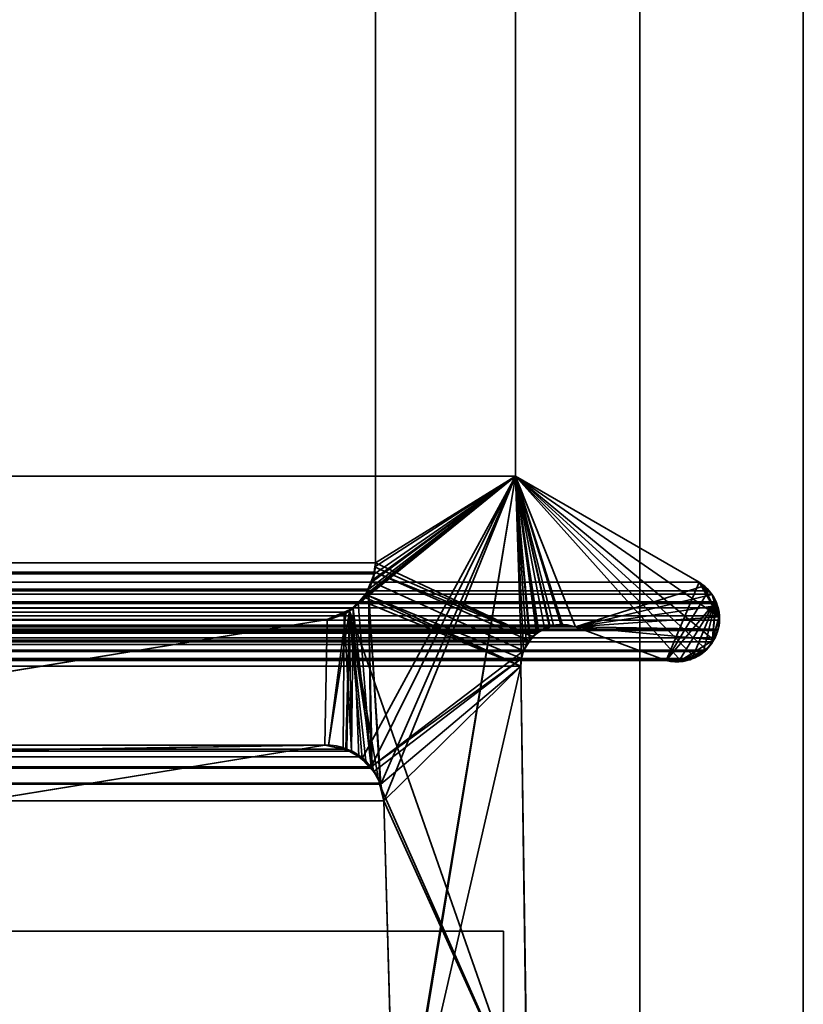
# Model space of a CAD drawing. Header units: millimetres. Extents: x -488 to 6688, y -115 to 115.
# Tile 392 of 656: x 308.45 to 314.2, y 2.48 to 9.71. Entities that reach past the tile are written whole.
import ezdxf

# ---------------------------------------------------------------- set-up
doc = ezdxf.new("R2010")
doc.units = ezdxf.units.MM
doc.layers.add('151', color=7, linetype='Continuous', true_color=0xffffff)

# ---------------------------------------------------------------- blocks, each defined once
blk = doc.blocks.new('UG_SURFACE_001')
at = {"layer": '151', "color": 252, "linetype": 'Continuous', "lineweight": 35}
for points in [[(487.5, -15, 2194.2501), (487.5, 115, 2194.2501), (-487.5, 115, 2194.2501), (-487.5, -15, 2194.2501)], [(-337.5, -15, 2044.25), (-337.5, 115, 2044.25), (337.5, 115, 2044.25), (337.5, -15, 2044.25)]]:
    blk.add_3dface(points, dxfattribs=at)
blk = doc.blocks.new('UG_SURFACE_047')
at = {"layer": '151', "color": 7, "linetype": 'Continuous', "lineweight": 35}
for points in [[(-311.0615, 5.7187, 2018.3115), (-311.0615, 10.8663, 2018.3115), (311.0615, 10.8663, 2018.3115), (311.0615, 5.7187, 2018.3115)], [(311.0615, 5.7187, 2018.3115), (311.0615, 10.8663, 2018.3115), (312.0888, 10.6334, 2019.3388), (312.0888, 6.3541, 2019.3388)], [(312.0888, 6.3541, 2019.3388), (312.0888, 10.6334, 2019.3388), (-312.0888, 10.6334, 2019.3388), (-312.0888, 6.3541, 2019.3388)], [(313.4353, 5.5775, 2020.6852), (312.0888, 6.3541, 2019.3388), (-312.0888, 6.3541, 2019.3388), (-313.4353, 5.5775, 2020.6852)], [(312.0888, 6.3541, 2019.3388), (311.1005, 4.0942, 2018.3506), (311.0099, 5.5167, 2018.26), (311.013, 5.5252, 2018.2631)], [(311.013, 5.5252, 2018.2631), (311.0538, 5.638, 2018.3039), (312.0888, 6.3541, 2019.3388)], [(312.0888, 6.3541, 2019.3388), (311.0538, 5.638, 2018.3039), (311.055, 5.6507, 2018.3051), (311.0615, 5.7187, 2018.3115)], [(311.1224, 3.9715, 2018.3723), (311.1005, 4.0942, 2018.3506), (312.0888, 6.3541, 2019.3388)], [(311.2049, 1.0412, 2018.4548), (311.1224, 3.9715, 2018.3723), (312.0888, 6.3541, 2019.3388)], [(311.1883, 0.8784, 2018.4383), (312.0888, 6.3541, 2019.3388), (312.1321, 5.0177, 2019.3822), (312.1284, 4.9608, 2019.3784)], [(312.0888, 6.3541, 2019.3388), (311.1883, 0.8784, 2018.4383), (311.2011, 0.9593, 2018.451)], [(312.0888, 6.3541, 2019.3388), (311.2011, 0.9593, 2018.451), (311.2049, 1.0412, 2018.4548)], [(312.0888, 6.3541, 2019.3388), (312.1682, 5.1188, 2019.4182), (312.1465, 5.0731, 2019.3965)], [(312.1465, 5.0731, 2019.3965), (312.1321, 5.0177, 2019.3822), (312.0888, 6.3541, 2019.3388)], [(313.1932, 5.0016, 2020.4432), (312.5291, 5.2483, 2019.7792), (312.0888, 6.3541, 2019.3388), (313.4353, 5.5775, 2020.6852)], [(312.0888, 6.3541, 2019.3388), (312.2416, 5.2033, 2019.4917), (312.1962, 5.151, 2019.4461)], [(312.0888, 6.3541, 2019.3388), (312.3434, 5.2499, 2019.5932), (312.2604, 5.2119, 2019.5103)], [(312.1962, 5.151, 2019.4461), (312.1682, 5.1188, 2019.4182), (312.0888, 6.3541, 2019.3388)], [(312.0888, 6.3541, 2019.3388), (312.3686, 5.2615, 2019.6187), (312.3434, 5.2499, 2019.5932)], [(312.0888, 6.3541, 2019.3388), (312.5291, 5.2483, 2019.7792), (312.4342, 5.2561, 2019.6843)], [(312.2604, 5.2119, 2019.5103), (312.2416, 5.2033, 2019.4917), (312.0888, 6.3541, 2019.3388)], [(312.4342, 5.2561, 2019.6843), (312.3686, 5.2615, 2019.6187), (312.0888, 6.3541, 2019.3388)], [(-311.0516, 5.6518, 2018.3015), (-311.0615, 5.7187, 2018.3115), (311.0615, 5.7187, 2018.3115)], [(311.0615, 5.7187, 2018.3115), (311.055, 5.6507, 2018.3051), (-311.0516, 5.6518, 2018.3015)], [(-311.0516, 5.6518, 2018.3015), (311.055, 5.6507, 2018.3051), (311.0538, 5.638, 2018.3039)], [(-311.0433, 5.596, 2018.2934), (-311.0516, 5.6518, 2018.3015), (311.0538, 5.638, 2018.3039)], [(-311.0109, 5.5274, 2018.261), (-311.0433, 5.596, 2018.2934), (311.0538, 5.638, 2018.3039)], [(311.0538, 5.638, 2018.3039), (311.013, 5.5252, 2018.2631), (-311.0109, 5.5274, 2018.261)], [(313.4353, 5.5775, 2020.6852), (-313.4353, 5.5775, 2020.6852), (-313.5041, 5.5125, 2020.7541), (313.5041, 5.5125, 2020.7541)], [(313.4353, 5.5775, 2020.6852), (313.5041, 5.5125, 2020.7541), (313.1932, 5.0016, 2020.4432)], [(313.5294, 5.4886, 2020.7794), (313.5041, 5.5125, 2020.7541), (-313.5041, 5.5125, 2020.7541), (-313.5294, 5.4886, 2020.7794)], [(-310.991, 5.4854, 2018.2409), (-311.0109, 5.5274, 2018.261), (311.013, 5.5252, 2018.2631)], [(-310.991, 5.4854, 2018.2409), (311.013, 5.5252, 2018.2631), (311.0099, 5.5167, 2018.26)], [(-310.9331, 5.4281, 2018.1832), (-310.991, 5.4854, 2018.2409), (311.0099, 5.5167, 2018.26)], [(311.0099, 5.5167, 2018.26), (310.9333, 5.4266, 2018.1832), (-310.9331, 5.4281, 2018.1832)], [(310.9333, 5.4266, 2018.1832), (311.0099, 5.5167, 2018.26), (311.0305, 4.2222, 2018.2805)], [(311.0099, 5.5167, 2018.26), (311.1005, 4.0942, 2018.3506), (311.0964, 4.1017, 2018.3465)], [(311.0964, 4.1017, 2018.3465), (311.0361, 4.2121, 2018.286), (311.0099, 5.5167, 2018.26)], [(311.0361, 4.2121, 2018.286), (311.0305, 4.2222, 2018.2805), (311.0099, 5.5167, 2018.26)], [(313.5041, 5.5125, 2020.7541), (313.5294, 5.4886, 2020.7794), (313.5551, 5.4328, 2020.8051), (313.1932, 5.0016, 2020.4432)], [(313.5757, 5.388, 2020.8256), (313.5602, 5.4216, 2020.8101), (-313.5602, 5.4216, 2020.8101), (-313.5757, 5.388, 2020.8256)], [(313.5551, 5.4328, 2020.8051), (-313.5551, 5.4328, 2020.8051), (-313.5602, 5.4216, 2020.8101), (313.5602, 5.4216, 2020.8101)], [(-313.5294, 5.4886, 2020.7794), (-313.5551, 5.4328, 2020.8051), (313.5551, 5.4328, 2020.8051)], [(-313.5294, 5.4886, 2020.7794), (313.5551, 5.4328, 2020.8051), (313.5294, 5.4886, 2020.7794)], [(-310.8693, 5.365, 2018.1193), (-310.9331, 5.4281, 2018.1832), (310.9333, 5.4266, 2018.1832)], [(-310.8693, 5.365, 2018.1193), (310.9333, 5.4266, 2018.1832), (310.8988, 5.386, 2018.1489)], [(311.0305, 4.2222, 2018.2805), (310.8988, 5.386, 2018.1489), (310.9333, 5.4266, 2018.1832)], [(313.2929, 5.0053, 2020.5429), (313.1932, 5.0016, 2020.4432), (313.5551, 5.4328, 2020.8051)], [(313.3841, 5.0169, 2020.6342), (313.3696, 5.0082, 2020.6196), (313.2929, 5.0053, 2020.5429), (313.5551, 5.4328, 2020.8051)], [(313.5551, 5.4328, 2020.8051), (313.4675, 5.0671, 2020.7176), (313.3841, 5.0169, 2020.6342)], [(313.5551, 5.4328, 2020.8051), (313.5324, 5.1402, 2020.7825), (313.4876, 5.0792, 2020.7376), (313.4675, 5.0671, 2020.7176)], [(313.5324, 5.1402, 2020.7825), (313.5551, 5.4328, 2020.8051), (313.5602, 5.4216, 2020.8101)], [(313.5602, 5.4216, 2020.8101), (313.5757, 5.388, 2020.8256), (313.5822, 5.3309, 2020.8323), (313.5324, 5.1402, 2020.7825)], [(-313.5757, 5.388, 2020.8256), (-313.5822, 5.3309, 2020.8323), (313.5822, 5.3309, 2020.8323)], [(-313.5757, 5.388, 2020.8256), (313.5822, 5.3309, 2020.8323), (313.5757, 5.388, 2020.8256)], [(-310.8335, 5.3511, 2018.0836), (-310.8693, 5.365, 2018.1193), (310.8988, 5.386, 2018.1489)], [(310.8988, 5.386, 2018.1489), (310.8321, 5.3568, 2018.0821), (-310.8335, 5.3511, 2018.0836)], [(-310.7079, 5.3024, 2017.9579), (-310.8335, 5.3511, 2018.0836), (310.8321, 5.3568, 2018.0821)], [(310.8321, 5.3568, 2018.0821), (310.7079, 5.3024, 2017.9579), (-310.7079, 5.3024, 2017.9579)], [(310.8243, 4.3515, 2018.0743), (310.6892, 4.381, 2017.9391), (310.7079, 5.3024, 2017.9579), (310.8321, 5.3568, 2018.0821)], [(310.8321, 5.3568, 2018.0821), (310.8867, 4.3379, 2018.1367), (310.8243, 4.3515, 2018.0743)], [(310.8321, 5.3568, 2018.0821), (310.8988, 5.386, 2018.1489), (310.8867, 4.3379, 2018.1367)], [(310.9405, 4.2946, 2018.1906), (310.8867, 4.3379, 2018.1367), (310.8988, 5.386, 2018.1489)], [(310.8988, 5.386, 2018.1489), (311.0305, 4.2222, 2018.2805), (310.9405, 4.2946, 2018.1906)], [(313.5822, 5.3309, 2020.8323), (-313.5822, 5.3309, 2020.8323), (-313.5858, 5.2992, 2020.8359)], [(313.5858, 5.2992, 2020.8359), (313.5822, 5.3309, 2020.8323), (-313.5858, 5.2992, 2020.8359)], [(-313.5858, 5.2992, 2020.8359), (-313.5765, 5.2316, 2020.8266), (313.5765, 5.2316, 2020.8266), (313.5858, 5.2992, 2020.8359)], [(-304.4892, 4.2872, 2011.7393), (-310.7079, 5.3024, 2017.9579), (310.7079, 5.3024, 2017.9579), (304.4892, 4.2872, 2011.7393)], [(304.4892, 4.2872, 2011.7393), (310.7079, 5.3024, 2017.9579), (310.6892, 4.381, 2017.9391)], [(313.5728, 5.2213, 2020.8228), (313.5539, 5.1695, 2020.8039), (313.5324, 5.1402, 2020.7825), (313.5822, 5.3309, 2020.8323)], [(313.5822, 5.3309, 2020.8323), (313.5858, 5.2992, 2020.8359), (313.5765, 5.2316, 2020.8266), (313.5728, 5.2213, 2020.8228)], [(313.5765, 5.2316, 2020.8266), (-313.5765, 5.2316, 2020.8266), (-313.5723, 5.2218, 2020.8223)], [(-313.5723, 5.2218, 2020.8223), (313.5728, 5.2213, 2020.8228), (313.5765, 5.2316, 2020.8266)], [(313.5539, 5.1695, 2020.8039), (-313.5723, 5.2218, 2020.8223), (-313.5377, 5.1404, 2020.7877)], [(313.5539, 5.1695, 2020.8039), (313.5728, 5.2213, 2020.8228), (-313.5723, 5.2218, 2020.8223)], [(312.5291, 5.2483, 2019.7792), (313.1932, 5.0016, 2020.4432), (-313.1932, 5.0016, 2020.4432), (-312.5291, 5.2483, 2019.7792)], [(312.5291, 5.2483, 2019.7792), (-312.5291, 5.2483, 2019.7792), (-312.4664, 5.2642, 2019.7165)], [(312.5291, 5.2483, 2019.7792), (-312.4664, 5.2642, 2019.7165), (-312.4352, 5.2596, 2019.6853)], [(312.3686, 5.2615, 2019.6187), (-312.4352, 5.2596, 2019.6853), (-312.3428, 5.2462, 2019.5928)], [(312.3686, 5.2615, 2019.6187), (312.4342, 5.2561, 2019.6843), (-312.4352, 5.2596, 2019.6853)], [(-312.4352, 5.2596, 2019.6853), (312.4342, 5.2561, 2019.6843), (312.5291, 5.2483, 2019.7792)], [(-312.3428, 5.2462, 2019.5928), (312.3434, 5.2499, 2019.5932), (312.3686, 5.2615, 2019.6187)], [(312.3434, 5.2499, 2019.5932), (-312.3428, 5.2462, 2019.5928), (-312.3025, 5.2403, 2019.5525)], [(-312.3025, 5.2403, 2019.5525), (312.2604, 5.2119, 2019.5103), (312.3434, 5.2499, 2019.5932)], [(-312.3025, 5.2403, 2019.5525), (-312.262, 5.2093, 2019.5119), (312.2604, 5.2119, 2019.5103)], [(312.2416, 5.2033, 2019.4917), (312.2604, 5.2119, 2019.5103), (-312.262, 5.2093, 2019.5119)], [(312.2416, 5.2033, 2019.4917), (-312.262, 5.2093, 2019.5119), (-312.1961, 5.1589, 2019.4461)], [(-312.1961, 5.1589, 2019.4461), (312.1962, 5.151, 2019.4461), (312.2416, 5.2033, 2019.4917)], [(313.5539, 5.1695, 2020.8039), (-313.5377, 5.1404, 2020.7877), (-313.5346, 5.1372, 2020.7846)], [(-313.5346, 5.1372, 2020.7846), (313.5324, 5.1402, 2020.7825), (313.5539, 5.1695, 2020.8039)], [(313.4876, 5.0792, 2020.7376), (313.5324, 5.1402, 2020.7825), (-313.5346, 5.1372, 2020.7846)], [(-313.5346, 5.1372, 2020.7846), (-313.4668, 5.0667, 2020.7167), (313.4675, 5.0671, 2020.7176)], [(313.4675, 5.0671, 2020.7176), (313.4876, 5.0792, 2020.7376), (-313.5346, 5.1372, 2020.7846)], [(-312.1961, 5.1589, 2019.4461), (-312.1939, 5.1552, 2019.444), (312.1962, 5.151, 2019.4461)], [(312.1682, 5.1188, 2019.4182), (-312.1939, 5.1552, 2019.444), (-312.1465, 5.0731, 2019.3965)], [(312.1682, 5.1188, 2019.4182), (312.1962, 5.151, 2019.4461), (-312.1939, 5.1552, 2019.444)], [(313.4675, 5.0671, 2020.7176), (-313.4668, 5.0667, 2020.7167), (-313.4479, 5.0471, 2020.6978)], [(313.4675, 5.0671, 2020.7176), (-313.4479, 5.0471, 2020.6978), (-313.385, 5.014, 2020.6349)], [(-313.385, 5.014, 2020.6349), (313.3841, 5.0169, 2020.6342), (313.4675, 5.0671, 2020.7176)], [(-312.1465, 5.0731, 2019.3965), (312.1465, 5.0731, 2019.3965), (312.1682, 5.1188, 2019.4182)], [(312.1321, 5.0177, 2019.3822), (-312.1465, 5.0731, 2019.3965), (-312.1321, 5.0177, 2019.3822)], [(312.1321, 5.0177, 2019.3822), (312.1465, 5.0731, 2019.3965), (-312.1465, 5.0731, 2019.3965)], [(313.3841, 5.0169, 2020.6342), (-313.385, 5.014, 2020.6349), (-313.3833, 5.0132, 2020.6335)], [(313.3696, 5.0082, 2020.6196), (313.3841, 5.0169, 2020.6342), (-313.3833, 5.0132, 2020.6335)], [(-313.3833, 5.0132, 2020.6335), (-313.2925, 5.0044, 2020.5426), (313.2929, 5.0053, 2020.5429)], [(313.2929, 5.0053, 2020.5429), (313.3696, 5.0082, 2020.6196), (-313.3833, 5.0132, 2020.6335)], [(313.2929, 5.0053, 2020.5429), (-313.2925, 5.0044, 2020.5426), (-313.215, 4.9969, 2020.4649)], [(313.1932, 5.0016, 2020.4432), (313.2929, 5.0053, 2020.5429), (-313.215, 4.9969, 2020.4649)], [(-313.215, 4.9969, 2020.4649), (-313.1932, 5.0016, 2020.4432), (313.1932, 5.0016, 2020.4432)], [(-312.1321, 5.0177, 2019.3822), (312.1284, 4.9608, 2019.3784), (312.1321, 5.0177, 2019.3822)], [(-312.1321, 5.0177, 2019.3822), (-312.1284, 4.9608, 2019.3784), (312.1284, 4.9608, 2019.3784)], [(312.175, 1.6459, 2019.4249), (312.1284, 4.9608, 2019.3784), (-312.1284, 4.9608, 2019.3784), (-312.175, 1.6459, 2019.4249)], [(312.1284, 4.9608, 2019.3784), (312.175, 1.6459, 2019.4249), (311.1883, 0.8784, 2018.4383)], [(310.9405, 4.2946, 2018.1906), (-310.9405, 4.2946, 2018.1906), (-310.8867, 4.3379, 2018.1367)], [(-310.8867, 4.3379, 2018.1367), (-310.8243, 4.3515, 2018.0743), (310.8243, 4.3515, 2018.0743), (310.8867, 4.3379, 2018.1367)], [(310.8867, 4.3379, 2018.1367), (310.9405, 4.2946, 2018.1906), (-310.8867, 4.3379, 2018.1367)], [(310.8243, 4.3515, 2018.0743), (-310.8243, 4.3515, 2018.0743), (-310.6892, 4.381, 2017.9391), (310.6892, 4.381, 2017.9391)], [(-310.6892, 4.381, 2017.9391), (-301.5852, 2.8982, 2008.8351), (301.5852, 2.8982, 2008.8351), (310.6892, 4.381, 2017.9391)], [(310.6892, 4.381, 2017.9391), (301.5852, 2.8982, 2008.8351), (304.4552, 4.2832, 2011.7052), (304.4892, 4.2872, 2011.7393)], [(-311.0305, 4.2222, 2018.2805), (-310.9405, 4.2946, 2018.1906), (310.9405, 4.2946, 2018.1906), (311.0305, 4.2222, 2018.2805)], [(311.0964, 4.1017, 2018.3465), (-311.0964, 4.1017, 2018.3465), (-311.0361, 4.2121, 2018.286), (311.0361, 4.2121, 2018.286)], [(311.0305, 4.2222, 2018.2805), (-311.0361, 4.2121, 2018.286), (-311.0305, 4.2222, 2018.2805)], [(311.0305, 4.2222, 2018.2805), (311.0361, 4.2121, 2018.286), (-311.0361, 4.2121, 2018.286)], [(311.1224, 3.9715, 2018.3723), (-311.1224, 3.9715, 2018.3723), (-311.1005, 4.0942, 2018.3506)], [(-311.1005, 4.0942, 2018.3506), (-311.0964, 4.1017, 2018.3465), (311.0964, 4.1017, 2018.3465), (311.1005, 4.0942, 2018.3506)], [(311.1005, 4.0942, 2018.3506), (311.1224, 3.9715, 2018.3723), (-311.1005, 4.0942, 2018.3506)], [(-311.2049, 1.0412, 2018.4548), (-311.1224, 3.9715, 2018.3723), (311.1224, 3.9715, 2018.3723), (311.2049, 1.0412, 2018.4548)]]:
    blk.add_3dface(points, dxfattribs=at)
blk = doc.blocks.new('UG_SURFACE_048')
at = {"layer": '151', "color": 7, "linetype": 'Continuous', "lineweight": 35}
for points in [[(312.0888, 10.6334, -10.75), (312.0888, 6.3541, -10.75), (311.0615, 5.7187, -10.75), (311.0615, 10.8663, -10.75)], [(312.0888, 6.3541, 2019.3388), (312.0888, 10.6334, 2019.3388), (311.0615, 10.8663, 2018.3115), (311.0615, 5.7187, 2018.3115)], [(311.0615, 5.7187, 2018.3115), (311.0615, 10.8663, 2018.3115), (311.0615, 10.8663, -10.75), (311.0615, 5.7187, -10.75)], [(312.0888, 6.3541, -10.75), (312.0888, 10.6334, -10.75), (312.0888, 10.6334, 2019.3388), (312.0888, 6.3541, 2019.3388)], [(312.0888, 6.3541, 2019.3388), (310.8693, 5.365, 2018.1193), (310.8867, 4.3379, 2018.1367), (310.962, 4.2773, 2018.2121)], [(310.9517, 5.4465, 2018.2016), (310.8693, 5.365, 2018.1193), (312.0888, 6.3541, 2019.3388)], [(312.0888, 6.3541, 2019.3388), (310.9754, 5.4699, 2018.2254), (310.9517, 5.4465, 2018.2016)], [(310.962, 4.2773, 2018.2121), (311.0305, 4.2222, 2018.2805), (312.0888, 6.3541, 2019.3388)], [(312.0888, 6.3541, 2019.3388), (310.991, 5.4854, 2018.2409), (310.9754, 5.4699, 2018.2254)], [(311.0359, 5.5803, 2018.286), (310.991, 5.4854, 2018.2409), (312.0888, 6.3541, 2019.3388)], [(312.1465, 5.0731, 2019.3965), (312.1682, 5.1188, 2019.4182), (312.0888, 6.3541, 2019.3388), (311.0305, 4.2222, 2018.2805)], [(312.0888, 6.3541, 2019.3388), (311.0433, 5.596, 2018.2934), (311.0359, 5.5803, 2018.286)], [(311.0571, 5.6889, 2018.3072), (311.0433, 5.596, 2018.2934), (312.0888, 6.3541, 2019.3388)], [(312.0888, 6.3541, 2019.3388), (311.0615, 5.7187, 2018.3115), (311.0571, 5.6889, 2018.3072)], [(312.2524, 5.2053, -10.75), (312.2129, 5.1775, -10.75), (311.0615, 5.7187, -10.75), (312.0888, 6.3541, -10.75)], [(313.4353, 5.5775, -10.75), (312.0888, 6.3541, -10.75), (312.0888, 6.3541, 2019.3388), (313.4353, 5.5775, 2020.6852)], [(313.5798, 5.3226, -10.75), (312.0888, 6.3541, -10.75), (313.4353, 5.5775, -10.75)], [(312.0888, 6.3541, -10.75), (313.4028, 5.0261, -10.75), (313.3236, 4.9966, -10.75), (313.3035, 4.9974, -10.75)], [(312.0888, 6.3541, -10.75), (313.5405, 5.1534, -10.75), (313.5274, 5.1249, -10.75), (313.4846, 5.0854, -10.75)], [(312.0888, 6.3541, -10.75), (312.3017, 5.2399, -10.75), (312.2524, 5.2053, -10.75)], [(312.0888, 6.3541, -10.75), (312.4205, 5.267, -10.75), (312.3373, 5.248, -10.75)], [(313.4846, 5.0854, -10.75), (313.4325, 5.0372, -10.75), (313.4028, 5.0261, -10.75), (312.0888, 6.3541, -10.75)], [(312.3373, 5.248, -10.75), (312.3017, 5.2399, -10.75), (312.0888, 6.3541, -10.75)], [(312.0888, 6.3541, -10.75), (312.5291, 5.2483, -10.75), (312.4345, 5.2646, -10.75)], [(313.5798, 5.3226, -10.75), (313.5765, 5.2316, -10.75), (313.5405, 5.1534, -10.75), (312.0888, 6.3541, -10.75)], [(313.3035, 4.9974, -10.75), (313.1932, 5.0016, -10.75), (312.5291, 5.2483, -10.75), (312.0888, 6.3541, -10.75)], [(312.4345, 5.2646, -10.75), (312.4205, 5.267, -10.75), (312.0888, 6.3541, -10.75)], [(312.0888, 6.3541, 2019.3388), (312.2501, 5.2071, 2019.5), (312.3375, 5.2472, 2019.5875)], [(312.0888, 6.3541, 2019.3388), (312.1682, 5.1188, 2019.4182), (312.1915, 5.1456, 2019.4414)], [(312.0888, 6.3541, 2019.3388), (312.3686, 5.2615, 2019.6187), (312.4344, 5.2561, 2019.6843)], [(312.0888, 6.3541, 2019.3388), (312.2416, 5.2033, 2019.4917), (312.2501, 5.2071, 2019.5)], [(312.4344, 5.2561, 2019.6843), (312.5291, 5.2483, 2019.7792), (312.0888, 6.3541, 2019.3388)], [(312.1915, 5.1456, 2019.4414), (312.2416, 5.2033, 2019.4917), (312.0888, 6.3541, 2019.3388)], [(312.3375, 5.2472, 2019.5875), (312.3686, 5.2615, 2019.6187), (312.0888, 6.3541, 2019.3388)], [(313.4657, 5.5488, 2020.7157), (313.4353, 5.5775, 2020.6852), (312.0888, 6.3541, 2019.3388), (312.5291, 5.2483, 2019.7792)], [(311.0615, 5.7187, -10.75), (311.059, 5.688, -10.75), (311.0571, 5.6889, 2018.3072)], [(311.0571, 5.6889, 2018.3072), (311.0615, 5.7187, 2018.3115), (311.0615, 5.7187, -10.75)], [(311.059, 5.688, -10.75), (311.0615, 5.7187, -10.75), (312.2129, 5.1775, -10.75)], [(312.1935, 5.1471, -10.75), (312.1465, 5.0731, -10.75), (311.0292, 5.5819, -10.75), (311.0559, 5.6496, -10.75)], [(311.0559, 5.6496, -10.75), (311.0292, 5.5819, -10.75), (311.0359, 5.5803, 2018.286)], [(311.059, 5.688, -10.75), (311.0559, 5.6496, -10.75), (311.0359, 5.5803, 2018.286)], [(311.0359, 5.5803, 2018.286), (311.0433, 5.596, 2018.2934), (311.059, 5.688, -10.75)], [(311.0433, 5.596, 2018.2934), (311.0571, 5.6889, 2018.3072), (311.059, 5.688, -10.75)], [(312.2129, 5.1775, -10.75), (311.0559, 5.6496, -10.75), (311.059, 5.688, -10.75)], [(311.0559, 5.6496, -10.75), (312.2129, 5.1775, -10.75), (312.1935, 5.1471, -10.75)], [(311.0292, 5.5819, -10.75), (310.9916, 5.4863, -10.75), (310.991, 5.4854, 2018.2409)], [(310.991, 5.4854, 2018.2409), (311.0359, 5.5803, 2018.286), (311.0292, 5.5819, -10.75)], [(310.9916, 5.4863, -10.75), (311.0292, 5.5819, -10.75), (312.1465, 5.0731, -10.75), (312.1321, 5.0177, -10.75)], [(313.4655, 5.5516, -10.75), (313.4488, 5.5687, -10.75), (313.4353, 5.5775, 2020.6852)], [(313.4353, 5.5775, 2020.6852), (313.4657, 5.5488, 2020.7157), (313.4655, 5.5516, -10.75)], [(313.4488, 5.5687, -10.75), (313.4353, 5.5775, -10.75), (313.4353, 5.5775, 2020.6852)], [(313.4353, 5.5775, -10.75), (313.4488, 5.5687, -10.75), (313.4655, 5.5516, -10.75), (313.5798, 5.3226, -10.75)], [(313.5309, 5.4854, 2020.7808), (313.5294, 5.4886, 2020.7794), (313.4657, 5.5488, 2020.7157), (312.5291, 5.2483, 2019.7792)], [(313.5305, 5.485, -10.75), (313.4655, 5.5516, -10.75), (313.4657, 5.5488, 2020.7157)], [(313.4655, 5.5516, -10.75), (313.5305, 5.485, -10.75), (313.5798, 5.3226, -10.75)], [(313.4657, 5.5488, 2020.7157), (313.5294, 5.4886, 2020.7794), (313.5305, 5.485, -10.75)], [(310.8693, 5.365, 2018.1193), (310.9517, 5.4465, 2018.2016), (310.9498, 5.4447, -10.75)], [(310.9498, 5.4447, -10.75), (310.8703, 5.3656, -10.75), (310.8693, 5.365, 2018.1193)], [(312.1284, 4.9608, -10.75), (312.175, 1.6459, -10.75), (310.8703, 5.3656, -10.75), (310.9498, 5.4447, -10.75)], [(312.1284, 4.9608, -10.75), (310.9498, 5.4447, -10.75), (310.9743, 5.4691, -10.75)], [(310.9743, 5.4691, -10.75), (310.9498, 5.4447, -10.75), (310.9517, 5.4465, 2018.2016)], [(310.9517, 5.4465, 2018.2016), (310.9754, 5.4699, 2018.2254), (310.9743, 5.4691, -10.75)], [(310.9743, 5.4691, -10.75), (310.9916, 5.4863, -10.75), (312.1284, 4.9608, -10.75)], [(310.9916, 5.4863, -10.75), (310.9743, 5.4691, -10.75), (310.9754, 5.4699, 2018.2254)], [(310.9754, 5.4699, 2018.2254), (310.991, 5.4854, 2018.2409), (310.9916, 5.4863, -10.75)], [(312.1321, 5.0177, -10.75), (312.1284, 4.9608, -10.75), (310.9916, 5.4863, -10.75)], [(312.5291, 5.2483, 2019.7792), (313.5679, 5.405, 2020.8178), (313.5309, 5.4854, 2020.7808)], [(313.5294, 5.4886, 2020.7794), (313.5309, 5.4854, 2020.7808), (313.5305, 5.485, -10.75)], [(313.5347, 5.4807, -10.75), (313.5305, 5.485, -10.75), (313.5309, 5.4854, 2020.7808)], [(313.5798, 5.3226, -10.75), (313.5305, 5.485, -10.75), (313.5347, 5.4807, -10.75), (313.5645, 5.4048, -10.75)], [(313.5645, 5.4048, -10.75), (313.5347, 5.4807, -10.75), (313.5309, 5.4854, 2020.7808)], [(313.5309, 5.4854, 2020.7808), (313.5679, 5.405, 2020.8178), (313.5645, 5.4048, -10.75)], [(310.8468, 5.3562, 2018.0967), (310.7079, 5.3024, 2017.9579), (310.6892, 4.381, 2017.9391), (310.7177, 4.3748, 2017.9677)], [(310.7176, 4.3764, -10.75), (310.6892, 4.381, -10.75), (310.7079, 5.3024, -10.75), (310.8459, 5.3561, -10.75)], [(310.7079, 5.3024, 2017.9579), (310.8468, 5.3562, 2018.0967), (310.8459, 5.3561, -10.75)], [(310.8459, 5.3561, -10.75), (310.7079, 5.3024, -10.75), (310.7079, 5.3024, 2017.9579)], [(310.8703, 5.3656, -10.75), (310.8435, 4.3562, -10.75), (310.7176, 4.3764, -10.75)], [(310.8459, 5.3561, -10.75), (310.8703, 5.3656, -10.75), (310.7176, 4.3764, -10.75)], [(310.7177, 4.3748, 2017.9677), (310.8517, 4.3455, 2018.1017), (310.8693, 5.365, 2018.1193), (310.8468, 5.3562, 2018.0967)], [(310.8515, 4.3513, -10.75), (310.8435, 4.3562, -10.75), (310.8703, 5.3656, -10.75)], [(310.8703, 5.3656, -10.75), (310.8459, 5.3561, -10.75), (310.8468, 5.3562, 2018.0967)], [(310.8468, 5.3562, 2018.0967), (310.8693, 5.365, 2018.1193), (310.8703, 5.3656, -10.75)], [(310.9631, 4.2826, -10.75), (310.8515, 4.3513, -10.75), (310.8703, 5.3656, -10.75)], [(310.8517, 4.3455, 2018.1017), (310.8867, 4.3379, 2018.1367), (310.8693, 5.365, 2018.1193)], [(310.8703, 5.3656, -10.75), (310.9905, 4.2657, -10.75), (310.9631, 4.2826, -10.75)], [(310.8703, 5.3656, -10.75), (311.0816, 4.1408, -10.75), (311.047, 4.1883, -10.75)], [(311.047, 4.1883, -10.75), (310.9905, 4.2657, -10.75), (310.8703, 5.3656, -10.75)], [(311.0943, 4.0879, -10.75), (311.0816, 4.1408, -10.75), (310.8703, 5.3656, -10.75), (312.175, 1.6459, -10.75)], [(312.5291, 5.2483, 2019.7792), (313.5833, 5.3218, 2020.8333), (313.5757, 5.388, 2020.8256), (313.5679, 5.405, 2020.8178)], [(313.5813, 5.3623, -10.75), (313.5645, 5.4048, -10.75), (313.5679, 5.405, 2020.8178)], [(313.5645, 5.4048, -10.75), (313.5813, 5.3623, -10.75), (313.5798, 5.3226, -10.75)], [(313.5679, 5.405, 2020.8178), (313.5757, 5.388, 2020.8256), (313.5813, 5.3623, -10.75)], [(313.5798, 5.3226, -10.75), (313.5813, 5.3623, -10.75), (313.5757, 5.388, 2020.8256)], [(313.5757, 5.388, 2020.8256), (313.5833, 5.3218, 2020.8333), (313.5798, 5.3226, -10.75)], [(301.5852, 2.8982, 2008.8351), (310.6892, 4.381, 2017.9391), (310.7079, 5.3024, 2017.9579), (304.4892, 4.2872, 2011.7393)], [(304.4892, 4.2872, -10.75), (310.7079, 5.3024, -10.75), (310.6892, 4.381, -10.75)], [(304.4892, 4.2872, 2011.7393), (310.7079, 5.3024, 2017.9579), (310.7079, 5.3024, -10.75), (304.4892, 4.2872, -10.75)], [(313.5765, 5.2316, 2020.8266), (313.5858, 5.2992, 2020.8359), (313.5833, 5.3218, 2020.8333), (312.5291, 5.2483, 2019.7792)], [(313.5798, 5.3226, -10.75), (313.5858, 5.2992, 2020.8359), (313.5765, 5.2316, 2020.8266)], [(313.5765, 5.2316, 2020.8266), (313.5765, 5.2316, -10.75), (313.5798, 5.3226, -10.75)], [(313.5798, 5.3226, -10.75), (313.5833, 5.3218, 2020.8333), (313.5858, 5.2992, 2020.8359)], [(312.2416, 5.2033, 2019.4917), (312.1915, 5.1456, 2019.4414), (312.1935, 5.1471, -10.75)], [(312.2416, 5.2033, 2019.4917), (312.1935, 5.1471, -10.75), (312.2129, 5.1775, -10.75)], [(312.2416, 5.2033, 2019.4917), (312.2129, 5.1775, -10.75), (312.2524, 5.2053, -10.75)], [(312.2524, 5.2053, -10.75), (312.2501, 5.2071, 2019.5), (312.2416, 5.2033, 2019.4917)], [(312.3017, 5.2399, -10.75), (312.3375, 5.2472, 2019.5875), (312.2501, 5.2071, 2019.5)], [(312.2501, 5.2071, 2019.5), (312.2524, 5.2053, -10.75), (312.3017, 5.2399, -10.75)], [(312.3017, 5.2399, -10.75), (312.3373, 5.248, -10.75), (312.3375, 5.2472, 2019.5875)], [(312.3686, 5.2615, 2019.6187), (312.3373, 5.248, -10.75), (312.4205, 5.267, -10.75)], [(312.3686, 5.2615, 2019.6187), (312.3375, 5.2472, 2019.5875), (312.3373, 5.248, -10.75)], [(312.4205, 5.267, -10.75), (312.4344, 5.2561, 2019.6843), (312.3686, 5.2615, 2019.6187)], [(312.4205, 5.267, -10.75), (312.4345, 5.2646, -10.75), (312.4344, 5.2561, 2019.6843)], [(312.4344, 5.2561, 2019.6843), (312.4345, 5.2646, -10.75), (312.5291, 5.2483, -10.75)], [(312.5291, 5.2483, -10.75), (312.5291, 5.2483, 2019.7792), (312.4344, 5.2561, 2019.6843)], [(312.5291, 5.2483, -10.75), (313.1932, 5.0016, -10.75), (313.1932, 5.0016, 2020.4432), (312.5291, 5.2483, 2019.7792)], [(312.5291, 5.2483, 2019.7792), (313.5427, 5.1542, 2020.7927), (313.5539, 5.1695, 2020.8039), (313.5765, 5.2316, 2020.8266)], [(313.5427, 5.1542, 2020.7927), (312.5291, 5.2483, 2019.7792), (313.1932, 5.0016, 2020.4432), (313.3031, 5.0057, 2020.5531)], [(313.5427, 5.1542, 2020.7927), (313.5405, 5.1534, -10.75), (313.5765, 5.2316, -10.75)], [(313.5765, 5.2316, -10.75), (313.5539, 5.1695, 2020.8039), (313.5427, 5.1542, 2020.7927)], [(313.5765, 5.2316, -10.75), (313.5765, 5.2316, 2020.8266), (313.5539, 5.1695, 2020.8039)], [(312.1682, 5.1188, 2019.4182), (312.1465, 5.0731, -10.75), (312.1935, 5.1471, -10.75)], [(312.1935, 5.1471, -10.75), (312.1915, 5.1456, 2019.4414), (312.1682, 5.1188, 2019.4182)], [(313.4889, 5.0809, 2020.7388), (313.5427, 5.1542, 2020.7927), (313.3031, 5.0057, 2020.5531)], [(313.5274, 5.1249, -10.75), (313.5427, 5.1542, 2020.7927), (313.4889, 5.0809, 2020.7388)], [(313.5274, 5.1249, -10.75), (313.5405, 5.1534, -10.75), (313.5427, 5.1542, 2020.7927)], [(311.0305, 4.2222, 2018.2805), (312.1321, 5.0177, 2019.3822), (312.1465, 5.0731, 2019.3965)], [(312.1321, 5.0177, -10.75), (312.1465, 5.0731, 2019.3965), (312.1321, 5.0177, 2019.3822)], [(312.1321, 5.0177, -10.75), (312.1465, 5.0731, -10.75), (312.1465, 5.0731, 2019.3965)], [(312.1682, 5.1188, 2019.4182), (312.1465, 5.0731, 2019.3965), (312.1465, 5.0731, -10.75)], [(313.3031, 5.0057, 2020.5531), (313.4025, 5.028, 2020.6525), (313.4876, 5.0792, 2020.7376), (313.4889, 5.0809, 2020.7388)], [(313.4846, 5.0854, -10.75), (313.4876, 5.0792, 2020.7376), (313.4025, 5.028, 2020.6525)], [(313.4025, 5.028, 2020.6525), (313.4325, 5.0372, -10.75), (313.4846, 5.0854, -10.75)], [(313.4889, 5.0809, 2020.7388), (313.4846, 5.0854, -10.75), (313.5274, 5.1249, -10.75)], [(313.4846, 5.0854, -10.75), (313.4889, 5.0809, 2020.7388), (313.4876, 5.0792, 2020.7376)], [(312.1321, 5.0177, 2019.3822), (311.0305, 4.2222, 2018.2805), (311.049, 4.1885, 2018.2989)], [(311.049, 4.1885, 2018.2989), (311.1005, 4.0942, 2018.3506), (312.1284, 4.9608, 2019.3784), (312.1321, 5.0177, 2019.3822)], [(312.1321, 5.0177, 2019.3822), (312.1284, 4.9608, -10.75), (312.1321, 5.0177, -10.75)], [(312.1321, 5.0177, 2019.3822), (312.1284, 4.9608, 2019.3784), (312.1284, 4.9608, -10.75)], [(313.3035, 4.9974, -10.75), (313.3031, 5.0057, 2020.5531), (313.1932, 5.0016, 2020.4432)], [(313.1932, 5.0016, 2020.4432), (313.1932, 5.0016, -10.75), (313.3035, 4.9974, -10.75)], [(313.3031, 5.0057, 2020.5531), (313.3696, 5.0082, 2020.6196), (313.4025, 5.028, 2020.6525)], [(313.4028, 5.0261, -10.75), (313.3696, 5.0082, 2020.6196), (313.3031, 5.0057, 2020.5531)], [(313.3031, 5.0057, 2020.5531), (313.3236, 4.9966, -10.75), (313.4028, 5.0261, -10.75)], [(313.3031, 5.0057, 2020.5531), (313.3035, 4.9974, -10.75), (313.3236, 4.9966, -10.75)], [(313.4028, 5.0261, -10.75), (313.4025, 5.028, 2020.6525), (313.3696, 5.0082, 2020.6196)], [(313.4025, 5.028, 2020.6525), (313.4028, 5.0261, -10.75), (313.4325, 5.0372, -10.75)], [(312.1284, 4.9608, 2019.3784), (311.1005, 4.0942, 2018.3506), (311.1013, 4.0895, 2018.3513), (311.1224, 3.9715, 2018.3723)], [(312.175, 1.6459, 2019.4249), (312.1284, 4.9608, 2019.3784), (311.1224, 3.9715, 2018.3723), (311.2049, 1.0412, 2018.4548)], [(312.175, 1.6459, -10.75), (312.1284, 4.9608, -10.75), (312.1284, 4.9608, 2019.3784), (312.175, 1.6459, 2019.4249)], [(310.6892, 4.381, -10.75), (301.5852, 2.8982, -10.75), (304.4212, 4.2819, -10.75), (304.4552, 4.2832, -10.75)], [(310.6892, 4.381, 2017.9391), (301.5852, 2.8982, 2008.8351), (301.5852, 2.8982, -10.75), (310.6892, 4.381, -10.75)], [(310.6892, 4.381, -10.75), (304.4552, 4.2832, -10.75), (304.4892, 4.2872, -10.75)], [(310.7176, 4.3764, -10.75), (310.7177, 4.3748, 2017.9677), (310.6892, 4.381, 2017.9391)], [(310.6892, 4.381, 2017.9391), (310.6892, 4.381, -10.75), (310.7176, 4.3764, -10.75)], [(310.7177, 4.3748, 2017.9677), (310.7176, 4.3764, -10.75), (310.8435, 4.3562, -10.75)], [(310.8435, 4.3562, -10.75), (310.8517, 4.3455, 2018.1017), (310.7177, 4.3748, 2017.9677)], [(310.8435, 4.3562, -10.75), (310.8515, 4.3513, -10.75), (310.8517, 4.3455, 2018.1017)], [(310.8517, 4.3455, 2018.1017), (310.8515, 4.3513, -10.75), (310.9631, 4.2826, -10.75)], [(310.9631, 4.2826, -10.75), (310.8867, 4.3379, 2018.1367), (310.8517, 4.3455, 2018.1017)], [(310.9631, 4.2826, -10.75), (310.962, 4.2773, 2018.2121), (310.8867, 4.3379, 2018.1367)], [(310.962, 4.2773, 2018.2121), (310.9631, 4.2826, -10.75), (310.9905, 4.2657, -10.75)], [(311.047, 4.1883, -10.75), (311.0305, 4.2222, 2018.2805), (310.962, 4.2773, 2018.2121)], [(310.962, 4.2773, 2018.2121), (310.9905, 4.2657, -10.75), (311.047, 4.1883, -10.75)], [(311.047, 4.1883, -10.75), (311.049, 4.1885, 2018.2989), (311.0305, 4.2222, 2018.2805)], [(311.049, 4.1885, 2018.2989), (311.047, 4.1883, -10.75), (311.0816, 4.1408, -10.75)], [(311.0816, 4.1408, -10.75), (311.1005, 4.0942, 2018.3506), (311.049, 4.1885, 2018.2989)], [(311.1005, 4.0942, 2018.3506), (311.0816, 4.1408, -10.75), (311.0943, 4.0879, -10.75)], [(311.0943, 4.0879, -10.75), (311.1013, 4.0895, 2018.3513), (311.1005, 4.0942, 2018.3506)], [(311.1013, 4.0895, 2018.3513), (311.0943, 4.0879, -10.75), (311.1224, 3.9715, -10.75)], [(312.175, 1.6459, -10.75), (311.1224, 3.9715, -10.75), (311.0943, 4.0879, -10.75)], [(311.1224, 3.9715, -10.75), (311.1224, 3.9715, 2018.3723), (311.1013, 4.0895, 2018.3513)], [(311.2049, 1.0412, -10.75), (311.1224, 3.9715, -10.75), (312.175, 1.6459, -10.75), (312.175, 1.4846, -10.75)], [(311.2049, 1.0412, 2018.4548), (311.1224, 3.9715, 2018.3723), (311.1224, 3.9715, -10.75), (311.2049, 1.0412, -10.75)]]:
    blk.add_3dface(points, dxfattribs=at)
blk = doc.blocks.new('UG_SURFACE_049')
at = {"layer": '151', "color": 252, "linetype": 'Continuous', "lineweight": 35}
for points in [[(-297, 3.0145, -9.75), (-312, 3.0145, -9.75), (-312, -16.9528, -9.75), (312, -16.9528, -9.75)], [(297, 3.0145, -10.75), (312, 3.0145, -10.75), (312, -16.9528, -10.75), (-312, -16.9528, -10.75)], [(297, 3.0145, -9.75), (-297, 3.0145, -9.75), (312, -16.9528, -9.75)], [(297, 3.0145, -10.75), (297, 3.0145, -9.75), (312, 3.0145, -9.75), (312, 3.0145, -10.75)], [(312, -16.9528, -9.75), (312, 3.0145, -9.75), (297, 3.0145, -9.75)], [(312, -16.9528, -10.75), (312, 3.0145, -10.75), (312, 3.0145, -9.75), (312, -16.9528, -9.75)]]:
    blk.add_3dface(points, dxfattribs=at)
blk = doc.blocks.new('UG_SURFACE_065')
at = {"layer": '151', "color": 252, "linetype": 'Continuous', "lineweight": 35}
for points in [[(-314.2, -22.22, 2021.45), (314.2, -22.22, 2021.45), (314.2, 12.92, 2021.45), (-314.2, 12.92, 2021.45)], [(-313, -22.22, 2020.2501), (-313, 12.92, 2020.2501), (313, 12.92, 2020.2501), (313, -22.22, 2020.2501)], [(314.2, 12.92, 2021.45), (314.2, -22.22, 2021.45), (313, -22.22, 2020.2501), (313, 12.92, 2020.2501)]]:
    blk.add_3dface(points, dxfattribs=at)
blk = doc.blocks.new('UG_SURFACE_066')
at = {"layer": '151', "color": 252, "linetype": 'Continuous', "lineweight": 35}
for points in [[(313, -22.22, 2020.2501), (313, 12.92, 2020.2501), (313, 12.92, -10.75), (313, -22.22, -10.75)], [(314.2, 12.92, -10.75), (314.2, -22.22, -10.75), (313, -22.22, -10.75), (313, 12.92, -10.75)], [(313, 12.92, 2020.2501), (313, -22.22, 2020.2501), (314.2, -22.22, 2021.45), (314.2, 12.92, 2021.45)]]:
    blk.add_3dface(points, dxfattribs=at)

msp = doc.modelspace()

# ---------------------------------------------------------------- linework, layer by layer
at = {"layer": '151', "color": 251, "linetype": 'Continuous', "lineweight": -3, "true_color": 0x636466}
for p, q in [((313, -22.22, 2020.25), (313, 12.92, 2020.25)), ((313, -22.22, 2020.25), (313, 12.92, 2020.25)), ((313, -22.22, -10.75), (313, 12.92, -10.75)), ((314.2, -22.22, -10.75), (314.2, 12.92, -10.75)), ((314.2, -22.22, 2021.45), (314.2, 12.92, 2021.45)), ((314.2, -22.22, 2021.45), (314.2, 12.92, 2021.45)), ((311.0615, 10.8663, 2018.3115), (311.0615, 5.7187, 2018.3115)), ((311.0615, 10.8663, 2018.3115), (311.0615, 5.7187, 2018.3115)), ((311.0615, 5.7187, -10.75), (311.0615, 10.8663, -10.75)), ((312.0888, 6.3541, 2019.3388), (312.0888, 10.6334, 2019.3388)), ((312.0888, 10.6334, 2019.3388), (312.0888, 6.3541, 2019.3388)), ((312.0888, 6.3541, -10.75), (312.0888, 10.6334, -10.75)), ((312.0888, 6.3541, 2019.3388), (-312.0888, 6.3541, 2019.3388)), ((312.0888, 6.3541, 2019.3388), (313.4353, 5.5775, 2020.6853)), ((313.4353, 5.5775, 2020.6853), (312.0888, 6.3541, 2019.3388)), ((312.0888, 6.3541, -10.75), (312.0888, 6.3541, 2019.3388)), ((313.4353, 5.5775, -10.75), (312.0888, 6.3541, -10.75)), ((-311.0615, 5.7187, 2018.3115), (311.0615, 5.7187, 2018.3115)), ((311.0615, 5.7187, 2018.3115), (311.0615, 5.7187, -10.75)), ((313.4353, 5.5775, 2020.6853), (-313.4353, 5.5775, 2020.6853)), ((313.4353, 5.5775, -10.75), (313.4353, 5.5775, 2020.6853)), ((-310.7079, 5.3024, 2017.9579), (310.7079, 5.3024, 2017.9579)), ((310.7079, 5.3024, 2017.9579), (304.4892, 4.2872, 2011.7392)), ((310.7079, 5.3024, 2017.9579), (304.4892, 4.2872, 2011.7392)), ((304.4892, 4.2872, -10.75), (310.7079, 5.3024, -10.75)), ((310.7079, 5.3024, 2017.9579), (310.7079, 5.3024, -10.75)), ((313.5766, 5.2316, 2020.8266), (-313.5766, 5.2316, 2020.8266)), ((312.5291, 5.2483, 2019.7791), (-312.5291, 5.2483, 2019.7791)), ((312.5291, 5.2483, -10.75), (313.1932, 5.0016, -10.75)), ((312.5291, 5.2483, -10.75), (312.5291, 5.2483, 2019.7791)), ((312.5291, 5.2483, 2019.7791), (313.1932, 5.0016, 2020.4432)), ((312.5291, 5.2483, 2019.7791), (313.1932, 5.0016, 2020.4432)), ((313.5766, 5.2316, -10.75), (313.5766, 5.2316, 2020.8266)), ((312.1465, 5.0731, 2019.3965), (-312.1465, 5.0731, 2019.3965)), ((312.1465, 5.0731, -10.75), (312.1465, 5.0731, 2019.3965)), ((313.1932, 5.0016, 2020.4432), (-313.1932, 5.0016, 2020.4432)), ((313.1932, 5.0016, -10.75), (313.1932, 5.0016, 2020.4432)), ((-312.1284, 4.9608, 2019.3784), (312.1284, 4.9608, 2019.3784)), ((312.175, 1.6459, 2019.425), (312.1284, 4.9608, 2019.3784)), ((312.175, 1.6459, -10.75), (312.1284, 4.9608, -10.75)), ((312.1284, 4.9608, 2019.3784), (312.175, 1.6459, 2019.425)), ((312.1284, 4.9608, 2019.3784), (312.1284, 4.9608, -10.75)), ((-310.6891, 4.381, 2017.9391), (310.6891, 4.381, 2017.9391)), ((301.5852, 2.8982, 2008.8352), (310.6891, 4.381, 2017.9391)), ((301.5852, 2.8982, 2008.8352), (310.6891, 4.381, 2017.9391)), ((310.6891, 4.381, -10.75), (301.5852, 2.8982, -10.75)), ((310.6891, 4.381, 2017.9391), (310.6891, 4.381, -10.75)), ((-311.1224, 3.9715, 2018.3724), (311.1224, 3.9715, 2018.3724)), ((311.1224, 3.9715, 2018.3724), (311.2049, 1.0412, 2018.4549)), ((311.1224, 3.9715, 2018.3724), (311.2049, 1.0412, 2018.4549)), ((311.1224, 3.9715, 2018.3724), (311.1224, 3.9715, -10.75)), ((311.2049, 1.0412, -10.75), (311.1224, 3.9715, -10.75)), ((297, 3.0145, -10.75), (312, 3.0145, -10.75)), ((297, 3.0145, -9.75), (312, 3.0145, -9.75)), ((312, -16.9528, -9.75), (312, 3.0145, -9.75)), ((312, -16.9528, -10.75), (312, 3.0145, -10.75)), ((312, 3.0145, -10.75), (312, 3.0145, -9.75))]:
    msp.add_line(p, q, dxfattribs=at)
for points in [[(311.0615, 5.7187, 2018.3115), (311.0615, 5.512, 2018.3115), (310.9114, 5.3361, 2018.1614), (310.7079, 5.3024, 2017.9579)], [(310.7079, 5.3024, -10.75), (310.9114, 5.3361, -10.75), (311.0615, 5.512, -10.75), (311.0615, 5.7187, -10.75)], [(310.7079, 5.3024, 2017.9579), (310.9114, 5.3361, 2018.1614), (311.0615, 5.512, 2018.3115), (311.0615, 5.7187, 2018.3115)], [(313.4353, 5.5775, 2020.6853), (313.5528, 5.5053, 2020.8028), (313.6098, 5.3654, 2020.8598), (313.5766, 5.2316, 2020.8266)], [(313.5766, 5.2316, -10.75), (313.6098, 5.3654, -10.75), (313.5528, 5.5053, -10.75), (313.4353, 5.5775, -10.75)], [(313.4353, 5.5775, 2020.6853), (313.5528, 5.5053, 2020.8028), (313.6098, 5.3654, 2020.8598), (313.5766, 5.2316, 2020.8266)], [(312.1465, 5.0731, -10.75), (312.2042, 5.227, -10.75), (312.3751, 5.3056, -10.75), (312.5291, 5.2483, -10.75)], [(312.5291, 5.2483, 2019.7791), (312.3751, 5.3056, 2019.6251), (312.2042, 5.227, 2019.4542), (312.1465, 5.0731, 2019.3965)], [(312.5291, 5.2483, 2019.7791), (312.3751, 5.3056, 2019.6251), (312.2042, 5.227, 2019.4542), (312.1465, 5.0731, 2019.3965)], [(313.1932, 5.0016, 2020.4432), (313.3627, 4.9591, 2020.6127), (313.5341, 5.0624, 2020.7841), (313.5766, 5.2316, 2020.8266)], [(313.1932, 5.0016, 2020.4432), (313.3627, 4.9591, 2020.6127), (313.5341, 5.0624, 2020.7841), (313.5766, 5.2316, 2020.8266)], [(313.1932, 5.0016, -10.75), (313.3627, 4.9591, -10.75), (313.5341, 5.0624, -10.75), (313.5766, 5.2316, -10.75)], [(312.1284, 4.9608, 2019.3784), (312.1274, 4.9991, 2019.3774), (312.1334, 5.0369, 2019.3834), (312.1465, 5.0731, 2019.3965)], [(312.1284, 4.9608, 2019.3784), (312.1274, 4.9991, 2019.3774), (312.1334, 5.0369, 2019.3834), (312.1465, 5.0731, 2019.3965)], [(312.1284, 4.9608, -10.75), (312.1274, 4.9991, -10.75), (312.1334, 5.0369, -10.75), (312.1465, 5.0731, -10.75)], [(311.1224, 3.9715, 2018.3724), (311.1157, 4.204, 2018.3657), (310.9217, 4.387, 2018.1717), (310.6891, 4.381, 2017.9391)], [(311.1224, 3.9715, 2018.3724), (311.1157, 4.204, 2018.3657), (310.9217, 4.387, 2018.1717), (310.6891, 4.381, 2017.9391)], [(311.1224, 3.9715, -10.75), (311.1157, 4.204, -10.75), (310.9217, 4.387, -10.75), (310.6891, 4.381, -10.75)], [(311.1224, 3.9715, 2018.3724), (311.1157, 4.204, 2018.3657), (310.9217, 4.387, 2018.1717), (310.6891, 4.381, 2017.9391)]]:
    msp.add_open_spline(points, degree=3, dxfattribs=at)

# ---------------------------------------------------------------- block references
for name in ['UG_SURFACE_001', 'UG_SURFACE_065', 'UG_SURFACE_066', 'UG_SURFACE_049', 'UG_SURFACE_047', 'UG_SURFACE_048']:
    msp.add_blockref(name, (0, 0), dxfattribs=at)

doc.saveas('drawing.dxf')
